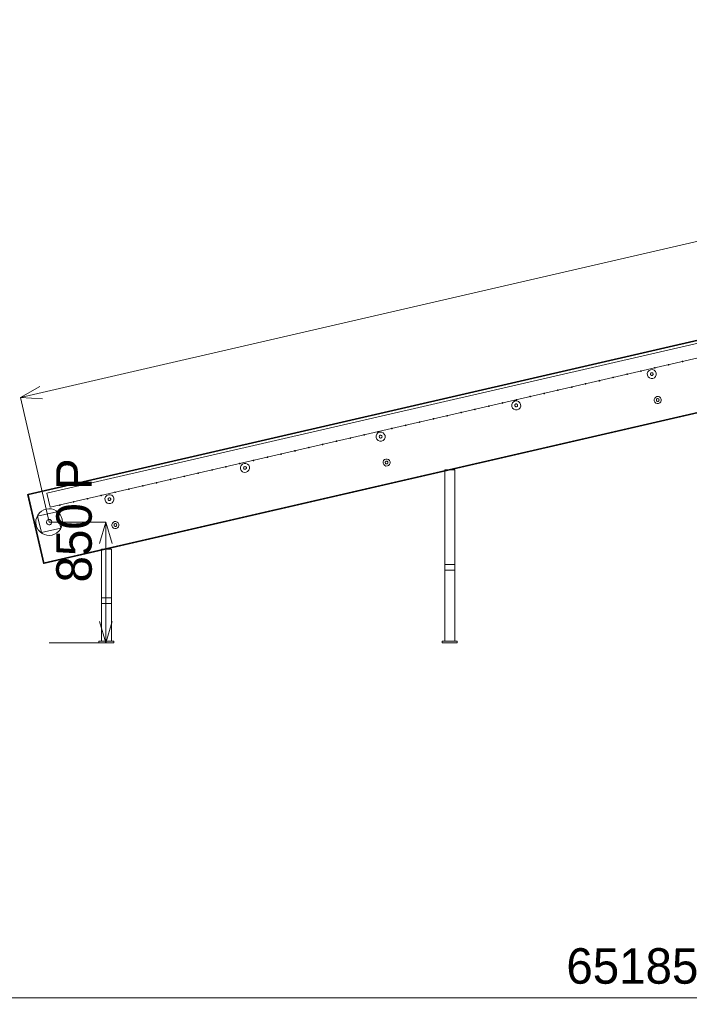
# Model space of a CAD drawing. Header units: millimetres. Extents: x -4738 to 65662, y -68080 to 6847.
# Tile 985 of 1056: x 28855 to 33571, y -2545 to 4387. Entities that reach past the tile are written whole.
import ezdxf

# ---------------------------------------------------------------- set-up
doc = ezdxf.new("R2010")
doc.units = ezdxf.units.MM
doc.layers.add('COTAS_P', color=1, linetype='Continuous', lineweight=0)
doc.layers.add('lateral_C03', color=7, linetype='Continuous', lineweight=0)
doc.dimstyles.new('R19_100', dxfattribs={"dimtxt": 250, "dimasz": 150, "dimexe": 150, "dimexo": 80, "dimgap": 100, "dimtad": 1, "dimtih": 1, "dimtoh": 1, "dimdsep": 46, "dimcen": 0.09, "dimadec": 0, "dimazin": 0, "dimtfac": 1, "dimtdec": 4, "dimtofl": 0, "dimtmove": 0, "dimatfit": 3, "dimfxl": 1, "dimtolj": 1, "dimtzin": 0, "dimarcsym": 0})

# ---------------------------------------------------------------- blocks, each defined once
blk = doc.blocks.new('DIM_R30_10')
at = {"layer": 'COTAS_P'}
for p, q in [((28860.4, 1727), (40359, 4377)), ((40359, 4377), (40202.7, 4387.2)), ((40359, 4377), (40223, 4299.5)), ((40561.1, 3500), (40359, 4377)), ((28860.4, 1727), (28996.5, 1804.5)), ((29062.5, 850), (28860.4, 1727)), ((28860.4, 1727), (29016.7, 1716.8))]:
    blk.add_line(p, q, dxfattribs=at)
blk.add_text('11800 P', height=250, rotation=12.97796, dxfattribs=at).set_placement((34587.3, 3149.5))
blk = doc.blocks.new('DIM_R30_11')
at = {"layer": 'COTAS_P'}
for p, q in [((29062.5, 850), (29462.5, 850)), ((29462.5, 850), (29417.5, 700)), ((29462.5, 0), (29462.5, 850)), ((29462.5, 850), (29507.5, 700)), ((29462.5, 0), (29417.5, 150)), ((29462.5, 0), (29507.5, 150)), ((29062.5, 0), (29462.5, 0))]:
    blk.add_line(p, q, dxfattribs=at)
blk.add_text('850 P', height=250, rotation=90, dxfattribs=at).set_placement((29362.5, 425))
blk = doc.blocks.new('DIM_R30_32')
at = {"layer": 'COTAS_P'}
for p, q in [((112.7, 0), (112.7, -2500)), ((65298.1, 0), (65298.1, -2500)), ((112.7, -2500), (262.7, -2455)), ((65298.1, -2500), (65148.1, -2455)), ((112.7, -2500), (65298.1, -2500)), ((112.7, -2500), (262.7, -2545)), ((65298.1, -2500), (65148.1, -2545))]:
    blk.add_line(p, q, dxfattribs=at)
blk.add_text('65185.39 P', height=250, dxfattribs=at).set_placement((32705.4, -2400))

msp = doc.modelspace()

# ---------------------------------------------------------------- linework, layer by layer
at = {"layer": 'lateral_C03'}
for p, q in [((28914.796, 1045.821), (40608.274, 3740.736)), ((28915.695, 1041.923), (40609.173, 3736.838)), ((29046.416, 1053.578), (40393.962, 3668.768)), ((29069.323, 954.183), (40416.869, 3569.374)), ((29026.186, 562.49), (40719.664, 3257.405)), ((29027.084, 558.592), (40720.563, 3253.508)), ((33423.024, 1959.364), (33422.708, 1957.477)), ((33422.708, 1957.477), (33423.818, 1955.919)), ((33424.582, 1960.475), (33423.024, 1959.364)), ((33423.818, 1955.919), (33425.705, 1955.603)), ((33426.469, 1960.158), (33424.582, 1960.475)), ((33425.705, 1955.603), (33427.263, 1956.713)), ((33427.58, 1958.6), (33426.469, 1960.158)), ((33427.263, 1956.713), (33427.58, 1958.6)), ((33520.47, 1981.822), (33520.153, 1979.935)), ((33520.153, 1979.935), (33521.264, 1978.377)), ((33522.028, 1982.933), (33520.47, 1981.822)), ((33521.264, 1978.377), (33523.151, 1978.06)), ((33523.915, 1982.616), (33522.028, 1982.933)), ((33523.151, 1978.06), (33524.709, 1979.171)), ((33525.025, 1981.058), (33523.915, 1982.616)), ((33524.709, 1979.171), (33525.025, 1981.058)), ((33130.687, 1891.992), (33130.371, 1890.105)), ((33130.371, 1890.105), (33131.481, 1888.546)), ((33132.245, 1893.102), (33130.687, 1891.992)), ((33131.481, 1888.546), (33133.368, 1888.23)), ((33134.132, 1892.786), (33132.245, 1893.102)), ((33133.368, 1888.23), (33134.926, 1889.34)), ((33135.243, 1891.227), (33134.132, 1892.786)), ((33134.926, 1889.34), (33135.243, 1891.227)), ((33228.133, 1914.449), (33227.816, 1912.562)), ((33227.816, 1912.562), (33228.927, 1911.004)), ((33229.691, 1915.56), (33228.133, 1914.449)), ((33228.927, 1911.004), (33230.814, 1910.687)), ((33231.578, 1915.243), (33229.691, 1915.56)), ((33230.814, 1910.687), (33232.372, 1911.798)), ((33232.689, 1913.685), (33231.578, 1915.243)), ((33232.372, 1911.798), (33232.689, 1913.685)), ((33279.867, 1908.782), (33275.439, 1897.108)), ((33275.439, 1897.108), (33275.816, 1884.628)), ((33275.816, 1884.628), (33280.939, 1873.242)), ((33288.426, 1917.873), (33279.867, 1908.782)), ((33280.939, 1873.242), (33290.03, 1864.684)), ((33299.812, 1922.997), (33288.426, 1917.873)), ((33298.52, 1897.117), (33297.136, 1893.469)), ((33297.136, 1893.469), (33297.254, 1889.569)), ((33297.254, 1889.569), (33298.855, 1886.011)), ((33301.194, 1899.958), (33298.52, 1897.117)), ((33298.855, 1886.011), (33301.696, 1883.336)), ((33312.292, 1923.374), (33299.812, 1922.997)), ((33304.752, 1901.559), (33301.194, 1899.958)), ((33301.696, 1883.336), (33305.344, 1881.952)), ((33308.653, 1901.677), (33304.752, 1901.559)), ((33305.344, 1881.952), (33309.244, 1882.07)), ((33312.301, 1900.293), (33308.653, 1901.677)), ((33309.244, 1882.07), (33312.802, 1883.671)), ((33323.966, 1918.946), (33312.292, 1923.374)), ((33315.142, 1897.619), (33312.301, 1900.293)), ((33312.802, 1883.671), (33315.477, 1886.512)), ((33316.743, 1894.06), (33315.142, 1897.619)), ((33315.477, 1886.512), (33316.86, 1890.16)), ((33316.86, 1890.16), (33316.743, 1894.06)), ((33333.057, 1910.387), (33323.966, 1918.946)), ((33325.578, 1936.907), (33325.262, 1935.02)), ((33325.262, 1935.02), (33326.372, 1933.462)), ((33325.571, 1865.756), (33334.129, 1874.847)), ((33327.137, 1938.017), (33325.578, 1936.907)), ((33326.372, 1933.462), (33328.259, 1933.145)), ((33329.024, 1937.701), (33327.137, 1938.017)), ((33328.259, 1933.145), (33329.818, 1934.256)), ((33330.134, 1936.143), (33329.024, 1937.701)), ((33329.818, 1934.256), (33330.134, 1936.143)), ((33338.181, 1899.001), (33333.057, 1910.387)), ((33334.129, 1874.847), (33338.557, 1886.521)), ((33338.557, 1886.521), (33338.181, 1899.001)), ((32742.463, 1803.272), (32740.905, 1802.161)), ((32744.35, 1802.955), (32742.463, 1803.272)), ((32745.46, 1801.397), (32744.35, 1802.955)), ((32838.35, 1824.619), (32838.034, 1822.732)), ((32838.034, 1822.732), (32839.144, 1821.173)), ((32839.908, 1825.729), (32838.35, 1824.619)), ((32839.144, 1821.173), (32841.031, 1820.857)), ((32841.795, 1825.413), (32839.908, 1825.729)), ((32841.031, 1820.857), (32842.589, 1821.967)), ((32842.906, 1823.855), (32841.795, 1825.413)), ((32842.589, 1821.967), (32842.906, 1823.855)), ((32935.796, 1847.076), (32935.479, 1845.189)), ((32935.479, 1845.189), (32936.59, 1843.631)), ((32937.354, 1848.187), (32935.796, 1847.076)), ((32936.59, 1843.631), (32938.477, 1843.315)), ((32939.241, 1847.87), (32937.354, 1848.187)), ((32938.477, 1843.315), (32940.035, 1844.425)), ((32940.352, 1846.312), (32939.241, 1847.87)), ((32940.035, 1844.425), (32940.352, 1846.312)), ((33033.241, 1869.534), (33032.925, 1867.647)), ((33032.925, 1867.647), (33034.035, 1866.089)), ((33034.8, 1870.645), (33033.241, 1869.534)), ((33034.035, 1866.089), (33035.923, 1865.772)), ((33036.687, 1870.328), (33034.8, 1870.645)), ((33035.923, 1865.772), (33037.481, 1866.883)), ((33037.797, 1868.77), (33036.687, 1870.328)), ((33037.481, 1866.883), (33037.797, 1868.77)), ((33290.03, 1864.684), (33301.705, 1860.256)), ((33301.705, 1860.256), (33314.185, 1860.632)), ((33314.185, 1860.632), (33325.571, 1865.756)), ((32448.568, 1734.788), (32448.251, 1732.901)), ((32450.126, 1735.899), (32448.568, 1734.788)), ((32452.013, 1735.582), (32450.126, 1735.899)), ((32453.123, 1734.024), (32452.013, 1735.582)), ((32452.807, 1732.137), (32453.123, 1734.024)), ((32546.013, 1757.246), (32545.697, 1755.359)), ((32545.697, 1755.359), (32546.807, 1753.801)), ((32547.571, 1758.356), (32546.013, 1757.246)), ((32546.807, 1753.801), (32548.694, 1753.484)), ((32549.458, 1758.04), (32547.571, 1758.356)), ((32548.694, 1753.484), (32550.252, 1754.595)), ((32550.569, 1756.482), (32549.458, 1758.04)), ((32550.252, 1754.595), (32550.569, 1756.482)), ((32643.459, 1779.703), (32643.142, 1777.816)), ((32643.142, 1777.816), (32644.253, 1776.258)), ((32645.017, 1780.814), (32643.459, 1779.703)), ((32644.253, 1776.258), (32646.14, 1775.942)), ((32646.904, 1780.497), (32645.017, 1780.814)), ((32646.14, 1775.942), (32647.698, 1777.052)), ((32648.015, 1778.939), (32646.904, 1780.497)), ((32647.698, 1777.052), (32648.015, 1778.939)), ((32740.905, 1802.161), (32740.588, 1800.274)), ((32740.588, 1800.274), (32741.699, 1798.716)), ((32741.699, 1798.716), (32743.586, 1798.399)), ((32743.586, 1798.399), (32745.144, 1799.51)), ((32745.144, 1799.51), (32745.46, 1801.397)), ((33343.38, 1733.953), (33334.484, 1729.95)), ((33353.13, 1734.247), (33343.38, 1733.953)), ((33362.25, 1730.787), (33353.13, 1734.247)), ((32156.231, 1667.415), (32155.914, 1665.528)), ((32155.914, 1665.528), (32157.025, 1663.97)), ((32157.789, 1668.526), (32156.231, 1667.415)), ((32157.025, 1663.97), (32158.912, 1663.654)), ((32159.676, 1668.209), (32157.789, 1668.526)), ((32158.912, 1663.654), (32160.47, 1664.764)), ((32160.786, 1666.651), (32159.676, 1668.209)), ((32160.47, 1664.764), (32160.786, 1666.651)), ((32253.676, 1689.873), (32253.36, 1687.986)), ((32253.36, 1687.986), (32254.47, 1686.428)), ((32255.234, 1690.983), (32253.676, 1689.873)), ((32254.47, 1686.428), (32256.357, 1686.111)), ((32257.121, 1690.667), (32255.234, 1690.983)), ((32256.357, 1686.111), (32257.915, 1687.222)), ((32258.232, 1689.109), (32257.121, 1690.667)), ((32257.915, 1687.222), (32258.232, 1689.109)), ((32324.9, 1688.698), (32320.472, 1677.024)), ((32320.472, 1677.024), (32320.848, 1664.543)), ((32320.848, 1664.543), (32325.972, 1653.157)), ((32333.458, 1697.789), (32324.9, 1688.698)), ((32344.844, 1702.912), (32333.458, 1697.789)), ((32343.552, 1677.032), (32342.169, 1673.384)), ((32342.169, 1673.384), (32342.286, 1669.484)), ((32342.286, 1669.484), (32343.887, 1665.926)), ((32346.227, 1679.873), (32343.552, 1677.032)), ((32343.887, 1665.926), (32346.728, 1663.251)), ((32357.325, 1703.289), (32344.844, 1702.912)), ((32349.785, 1681.474), (32346.227, 1679.873)), ((32353.685, 1681.592), (32349.785, 1681.474)), ((32351.122, 1712.331), (32350.805, 1710.444)), ((32350.805, 1710.444), (32351.916, 1708.885)), ((32352.68, 1713.441), (32351.122, 1712.331)), ((32351.916, 1708.885), (32353.803, 1708.569)), ((32354.567, 1713.125), (32352.68, 1713.441)), ((32357.333, 1680.208), (32353.685, 1681.592)), ((32353.803, 1708.569), (32355.361, 1709.679)), ((32355.678, 1711.566), (32354.567, 1713.125)), ((32355.361, 1709.679), (32355.678, 1711.566)), ((32368.999, 1698.861), (32357.325, 1703.289)), ((32360.174, 1677.534), (32357.333, 1680.208)), ((32357.835, 1663.586), (32360.509, 1666.427)), ((32361.775, 1673.976), (32360.174, 1677.534)), ((32360.509, 1666.427), (32361.893, 1670.076)), ((32361.893, 1670.076), (32361.775, 1673.976)), ((32378.09, 1690.302), (32368.999, 1698.861)), ((32383.213, 1678.916), (32378.09, 1690.302)), ((32379.162, 1654.762), (32383.59, 1666.436)), ((32383.59, 1666.436), (32383.213, 1678.916)), ((32448.251, 1732.901), (32449.362, 1731.343)), ((32449.362, 1731.343), (32451.249, 1731.026)), ((32451.249, 1731.026), (32452.807, 1732.137)), ((33327.798, 1722.847), (33324.338, 1713.727)), ((33324.338, 1713.727), (33324.633, 1703.977)), ((33324.633, 1703.977), (33328.636, 1695.081)), ((33334.484, 1729.95), (33327.798, 1722.847)), ((33328.636, 1695.081), (33335.738, 1688.395)), ((33335.738, 1688.395), (33344.858, 1684.936)), ((33340.516, 1714.894), (33339.132, 1711.246)), ((33339.132, 1711.246), (33339.249, 1707.345)), ((33339.249, 1707.345), (33340.851, 1703.787)), ((33343.19, 1717.735), (33340.516, 1714.894)), ((33340.851, 1703.787), (33343.692, 1701.113)), ((33346.748, 1719.336), (33343.19, 1717.735)), ((33343.692, 1701.113), (33347.34, 1699.729)), ((33344.858, 1684.936), (33354.608, 1685.23)), ((33350.648, 1719.453), (33346.748, 1719.336)), ((33347.34, 1699.729), (33351.24, 1699.847)), ((33354.296, 1718.07), (33350.648, 1719.453)), ((33351.24, 1699.847), (33354.798, 1701.448)), ((33357.137, 1715.395), (33354.296, 1718.07)), ((33354.608, 1685.23), (33363.504, 1689.233)), ((33354.798, 1701.448), (33357.472, 1704.289)), ((33358.739, 1711.837), (33357.137, 1715.395)), ((33357.472, 1704.289), (33358.856, 1707.937)), ((33358.856, 1707.937), (33358.739, 1711.837)), ((33369.352, 1724.101), (33362.25, 1730.787)), ((33363.504, 1689.233), (33370.19, 1696.335)), ((33373.355, 1715.206), (33369.352, 1724.101)), ((33370.19, 1696.335), (33373.65, 1705.456)), ((33373.65, 1705.456), (33373.355, 1715.206)), ((31863.894, 1600.042), (31863.577, 1598.155)), ((31863.577, 1598.155), (31864.688, 1596.597)), ((31865.452, 1601.153), (31863.894, 1600.042)), ((31864.688, 1596.597), (31866.575, 1596.281)), ((31867.339, 1600.836), (31865.452, 1601.153)), ((31866.575, 1596.281), (31868.133, 1597.391)), ((31868.449, 1599.278), (31867.339, 1600.836)), ((31868.133, 1597.391), (31868.449, 1599.278)), ((31961.339, 1622.5), (31961.023, 1620.613)), ((31961.023, 1620.613), (31962.133, 1619.055)), ((31962.897, 1623.611), (31961.339, 1622.5)), ((31962.133, 1619.055), (31964.02, 1618.738)), ((31964.785, 1623.294), (31962.897, 1623.611)), ((31964.02, 1618.738), (31965.579, 1619.849)), ((31965.895, 1621.736), (31964.785, 1623.294)), ((31965.579, 1619.849), (31965.895, 1621.736)), ((32058.785, 1644.958), (32058.468, 1643.071)), ((32058.468, 1643.071), (32059.579, 1641.512)), ((32060.343, 1646.068), (32058.785, 1644.958)), ((32059.579, 1641.512), (32061.466, 1641.196)), ((32062.23, 1645.752), (32060.343, 1646.068)), ((32061.466, 1641.196), (32063.024, 1642.306)), ((32063.341, 1644.194), (32062.23, 1645.752)), ((32063.024, 1642.306), (32063.341, 1644.194)), ((32325.972, 1653.157), (32335.063, 1644.599)), ((32335.063, 1644.599), (32346.737, 1640.171)), ((32346.728, 1663.251), (32350.377, 1661.868)), ((32346.737, 1640.171), (32359.217, 1640.547)), ((32350.377, 1661.868), (32354.277, 1661.985)), ((32354.277, 1661.985), (32357.835, 1663.586)), ((32359.217, 1640.547), (32370.603, 1645.671)), ((32370.603, 1645.671), (32379.162, 1654.762)), ((31571.557, 1532.67), (31571.24, 1530.783)), ((31571.24, 1530.783), (31572.351, 1529.224)), ((31573.115, 1533.78), (31571.557, 1532.67)), ((31572.351, 1529.224), (31574.238, 1528.908)), ((31575.002, 1533.464), (31573.115, 1533.78)), ((31574.238, 1528.908), (31575.796, 1530.018)), ((31576.112, 1531.905), (31575.002, 1533.464)), ((31575.796, 1530.018), (31576.112, 1531.905)), ((31669.002, 1555.127), (31668.686, 1553.24)), ((31668.686, 1553.24), (31669.796, 1551.682)), ((31670.561, 1556.238), (31669.002, 1555.127)), ((31669.796, 1551.682), (31671.683, 1551.365)), ((31672.448, 1555.921), (31670.561, 1556.238)), ((31671.683, 1551.365), (31673.242, 1552.476)), ((31673.558, 1554.363), (31672.448, 1555.921)), ((31673.242, 1552.476), (31673.558, 1554.363)), ((31766.448, 1577.585), (31766.131, 1575.698)), ((31766.131, 1575.698), (31767.242, 1574.14)), ((31768.006, 1578.695), (31766.448, 1577.585)), ((31767.242, 1574.14), (31769.129, 1573.823)), ((31769.893, 1578.379), (31768.006, 1578.695)), ((31769.129, 1573.823), (31770.687, 1574.934)), ((31771.004, 1576.821), (31769.893, 1578.379)), ((31770.687, 1574.934), (31771.004, 1576.821)), ((31279.22, 1465.297), (31278.903, 1463.41)), ((31278.903, 1463.41), (31280.014, 1461.851)), ((31280.778, 1466.407), (31279.22, 1465.297)), ((31280.014, 1461.851), (31281.901, 1461.535)), ((31282.665, 1466.091), (31280.778, 1466.407)), ((31281.901, 1461.535), (31283.459, 1462.645)), ((31283.776, 1464.533), (31282.665, 1466.091)), ((31283.459, 1462.645), (31283.776, 1464.533)), ((31369.932, 1468.613), (31365.504, 1456.939)), ((31365.504, 1456.939), (31365.881, 1444.459)), ((31378.491, 1477.704), (31369.932, 1468.613)), ((31376.665, 1487.754), (31376.349, 1485.867)), ((31376.349, 1485.867), (31377.459, 1484.309)), ((31378.224, 1488.865), (31376.665, 1487.754)), ((31377.459, 1484.309), (31379.346, 1483.993)), ((31380.111, 1488.548), (31378.224, 1488.865)), ((31389.877, 1482.828), (31378.491, 1477.704)), ((31379.346, 1483.993), (31380.905, 1485.103)), ((31381.221, 1486.99), (31380.111, 1488.548)), ((31380.905, 1485.103), (31381.221, 1486.99)), ((31388.585, 1456.948), (31387.201, 1453.299)), ((31391.26, 1459.789), (31388.585, 1456.948)), ((31402.357, 1483.204), (31389.877, 1482.828)), ((31394.818, 1461.39), (31391.26, 1459.789)), ((31398.718, 1461.507), (31394.818, 1461.39)), ((31402.366, 1460.124), (31398.718, 1461.507)), ((31414.031, 1478.776), (31402.357, 1483.204)), ((31405.207, 1457.449), (31402.366, 1460.124)), ((31406.808, 1453.891), (31405.207, 1457.449)), ((31423.122, 1470.218), (31414.031, 1478.776)), ((31428.246, 1458.832), (31423.122, 1470.218)), ((31428.623, 1446.351), (31428.246, 1458.832)), ((31474.111, 1510.212), (31473.795, 1508.325)), ((31473.795, 1508.325), (31474.905, 1506.767)), ((31475.669, 1511.322), (31474.111, 1510.212)), ((31474.905, 1506.767), (31476.792, 1506.45)), ((31477.556, 1511.006), (31475.669, 1511.322)), ((31476.792, 1506.45), (31478.35, 1507.561)), ((31478.667, 1509.448), (31477.556, 1511.006)), ((31478.35, 1507.561), (31478.667, 1509.448)), ((30986.883, 1397.924), (30986.566, 1396.037)), ((30986.566, 1396.037), (30987.677, 1394.479)), ((30988.441, 1399.034), (30986.883, 1397.924)), ((30987.677, 1394.479), (30989.564, 1394.162)), ((30990.328, 1398.718), (30988.441, 1399.034)), ((30989.564, 1394.162), (30991.122, 1395.273)), ((30991.439, 1397.16), (30990.328, 1398.718)), ((30991.122, 1395.273), (30991.439, 1397.16)), ((31084.328, 1420.381), (31084.012, 1418.494)), ((31084.012, 1418.494), (31085.122, 1416.936)), ((31085.887, 1421.492), (31084.328, 1420.381)), ((31085.122, 1416.936), (31087.01, 1416.62)), ((31087.774, 1421.175), (31085.887, 1421.492)), ((31087.01, 1416.62), (31088.568, 1417.73)), ((31088.884, 1419.617), (31087.774, 1421.175)), ((31088.568, 1417.73), (31088.884, 1419.617)), ((31181.774, 1442.839), (31181.458, 1440.952)), ((31181.458, 1440.952), (31182.568, 1439.394)), ((31183.332, 1443.95), (31181.774, 1442.839)), ((31182.568, 1439.394), (31184.455, 1439.077)), ((31185.219, 1443.633), (31183.332, 1443.95)), ((31184.455, 1439.077), (31186.013, 1440.188)), ((31186.33, 1442.075), (31185.219, 1443.633)), ((31186.013, 1440.188), (31186.33, 1442.075)), ((31365.881, 1444.459), (31371.005, 1433.073)), ((31371.005, 1433.073), (31380.096, 1424.514)), ((31380.096, 1424.514), (31391.77, 1420.086)), ((31387.201, 1453.299), (31387.319, 1449.399)), ((31387.319, 1449.399), (31388.92, 1445.841)), ((31388.92, 1445.841), (31391.761, 1443.167)), ((31391.761, 1443.167), (31395.409, 1441.783)), ((31391.77, 1420.086), (31404.25, 1420.463)), ((31395.409, 1441.783), (31399.309, 1441.901)), ((31399.309, 1441.901), (31402.867, 1443.502)), ((31402.867, 1443.502), (31405.542, 1446.343)), ((31404.25, 1420.463), (31415.636, 1425.586)), ((31405.542, 1446.343), (31406.926, 1449.991)), ((31406.926, 1449.991), (31406.808, 1453.891)), ((31415.636, 1425.586), (31424.194, 1434.677)), ((31424.194, 1434.677), (31428.623, 1446.351)), ((30694.546, 1330.551), (30694.229, 1328.664)), ((30694.229, 1328.664), (30695.34, 1327.106)), ((30696.104, 1331.661), (30694.546, 1330.551)), ((30695.34, 1327.106), (30697.227, 1326.789)), ((30697.991, 1331.345), (30696.104, 1331.661)), ((30697.227, 1326.789), (30698.785, 1327.9)), ((30699.102, 1329.787), (30697.991, 1331.345)), ((30698.785, 1327.9), (30699.102, 1329.787)), ((30791.991, 1353.009), (30791.675, 1351.121)), ((30791.675, 1351.121), (30792.785, 1349.563)), ((30793.55, 1354.119), (30791.991, 1353.009)), ((30792.785, 1349.563), (30794.673, 1349.247)), ((30795.437, 1353.803), (30793.55, 1354.119)), ((30794.673, 1349.247), (30796.231, 1350.357)), ((30796.547, 1352.244), (30795.437, 1353.803)), ((30796.231, 1350.357), (30796.547, 1352.244)), ((30889.437, 1375.466), (30889.121, 1373.579)), ((30889.121, 1373.579), (30890.231, 1372.021)), ((30890.995, 1376.577), (30889.437, 1375.466)), ((30890.231, 1372.021), (30892.118, 1371.704)), ((30892.882, 1376.26), (30890.995, 1376.577)), ((30892.118, 1371.704), (30893.676, 1372.815)), ((30893.993, 1374.702), (30892.882, 1376.26)), ((30893.676, 1372.815), (30893.993, 1374.702)), ((30402.209, 1263.178), (30401.892, 1261.291)), ((30401.892, 1261.291), (30403.003, 1259.733)), ((30403.767, 1264.289), (30402.209, 1263.178)), ((30403.003, 1259.733), (30404.89, 1259.416)), ((30405.654, 1263.972), (30403.767, 1264.289)), ((30404.89, 1259.416), (30406.448, 1260.527)), ((30406.765, 1262.414), (30405.654, 1263.972)), ((30406.448, 1260.527), (30406.765, 1262.414)), ((30414.965, 1248.528), (30410.537, 1236.854)), ((30423.524, 1257.619), (30414.965, 1248.528)), ((30434.91, 1262.743), (30423.524, 1257.619)), ((30447.39, 1263.119), (30434.91, 1262.743)), ((30459.064, 1258.691), (30447.39, 1263.119)), ((30468.155, 1250.133), (30459.064, 1258.691)), ((30473.279, 1238.747), (30468.155, 1250.133)), ((30499.655, 1285.636), (30499.338, 1283.749)), ((30499.338, 1283.749), (30500.449, 1282.19)), ((30501.213, 1286.746), (30499.655, 1285.636)), ((30500.449, 1282.19), (30502.336, 1281.874)), ((30503.1, 1286.43), (30501.213, 1286.746)), ((30502.336, 1281.874), (30503.894, 1282.984)), ((30504.21, 1284.871), (30503.1, 1286.43)), ((30503.894, 1282.984), (30504.21, 1284.871)), ((30597.1, 1308.093), (30596.784, 1306.206)), ((30596.784, 1306.206), (30597.894, 1304.648)), ((30598.658, 1309.204), (30597.1, 1308.093)), ((30597.894, 1304.648), (30599.781, 1304.332)), ((30600.545, 1308.887), (30598.658, 1309.204)), ((30599.781, 1304.332), (30601.339, 1305.442)), ((30601.656, 1307.329), (30600.545, 1308.887)), ((30601.339, 1305.442), (30601.656, 1307.329)), ((31417.863, 1282.678), (31414.404, 1273.557)), ((31414.404, 1273.557), (31414.698, 1263.807)), ((31414.698, 1263.807), (31418.701, 1254.912)), ((31424.549, 1289.78), (31417.863, 1282.678)), ((31418.701, 1254.912), (31425.803, 1248.226)), ((31433.445, 1293.783), (31424.549, 1289.78)), ((31425.803, 1248.226), (31434.924, 1244.766)), ((31430.581, 1274.724), (31429.197, 1271.076)), ((31429.197, 1271.076), (31429.315, 1267.176)), ((31429.315, 1267.176), (31430.916, 1263.618)), ((31433.255, 1277.565), (31430.581, 1274.724)), ((31430.916, 1263.618), (31433.757, 1260.943)), ((31436.813, 1279.166), (31433.255, 1277.565)), ((31443.195, 1294.077), (31433.445, 1293.783)), ((31433.757, 1260.943), (31437.405, 1259.56)), ((31440.714, 1279.284), (31436.813, 1279.166)), ((31437.405, 1259.56), (31441.305, 1259.677)), ((31444.362, 1277.9), (31440.714, 1279.284)), ((31441.305, 1259.677), (31444.863, 1261.278)), ((31452.315, 1290.618), (31443.195, 1294.077)), ((31447.203, 1275.226), (31444.362, 1277.9)), ((31444.674, 1245.06), (31453.569, 1249.063)), ((31444.863, 1261.278), (31447.538, 1264.119)), ((31448.804, 1271.668), (31447.203, 1275.226)), ((31447.538, 1264.119), (31448.921, 1267.767)), ((31448.921, 1267.767), (31448.804, 1271.668)), ((31459.418, 1283.931), (31452.315, 1290.618)), ((31453.569, 1249.063), (31460.255, 1256.166)), ((31463.421, 1275.036), (31459.418, 1283.931)), ((31460.255, 1256.166), (31463.715, 1265.286)), ((31463.715, 1265.286), (31463.421, 1275.036)), ((30109.872, 1195.805), (30109.555, 1193.918)), ((30109.555, 1193.918), (30110.666, 1192.36)), ((30111.43, 1196.916), (30109.872, 1195.805)), ((30110.666, 1192.36), (30112.553, 1192.043)), ((30113.317, 1196.599), (30111.43, 1196.916)), ((30112.553, 1192.043), (30114.111, 1193.154)), ((30114.428, 1195.041), (30113.317, 1196.599)), ((30114.111, 1193.154), (30114.428, 1195.041)), ((30207.318, 1218.263), (30207.001, 1216.376)), ((30207.001, 1216.376), (30208.112, 1214.818)), ((30208.876, 1219.373), (30207.318, 1218.263)), ((30208.112, 1214.818), (30209.999, 1214.501)), ((30210.763, 1219.057), (30208.876, 1219.373)), ((30209.999, 1214.501), (30211.557, 1215.612)), ((30211.873, 1217.499), (30210.763, 1219.057)), ((30211.557, 1215.612), (30211.873, 1217.499)), ((30304.763, 1240.72), (30304.447, 1238.833)), ((30304.447, 1238.833), (30305.557, 1237.275)), ((30306.321, 1241.831), (30304.763, 1240.72)), ((30305.557, 1237.275), (30307.444, 1236.959)), ((30308.208, 1241.514), (30306.321, 1241.831)), ((30307.444, 1236.959), (30309.002, 1238.069)), ((30309.319, 1239.956), (30308.208, 1241.514)), ((30309.002, 1238.069), (30309.319, 1239.956)), ((30410.537, 1236.854), (30410.913, 1224.374)), ((30410.913, 1224.374), (30416.037, 1212.988)), ((30416.037, 1212.988), (30425.128, 1204.429)), ((30425.128, 1204.429), (30436.802, 1200.001)), ((30433.618, 1236.863), (30432.234, 1233.215)), ((30432.234, 1233.215), (30432.352, 1229.315)), ((30432.352, 1229.315), (30433.953, 1225.756)), ((30436.292, 1239.704), (30433.618, 1236.863)), ((30433.953, 1225.756), (30436.794, 1223.082)), ((30439.85, 1241.305), (30436.292, 1239.704)), ((30436.794, 1223.082), (30440.442, 1221.698)), ((30436.802, 1200.001), (30449.283, 1200.378)), ((30443.75, 1241.423), (30439.85, 1241.305)), ((30440.442, 1221.698), (30444.342, 1221.816)), ((30447.399, 1240.039), (30443.75, 1241.423)), ((30444.342, 1221.816), (30447.9, 1223.417)), ((30450.239, 1237.364), (30447.399, 1240.039)), ((30447.9, 1223.417), (30450.575, 1226.258)), ((30449.283, 1200.378), (30460.669, 1205.502)), ((30451.841, 1233.806), (30450.239, 1237.364)), ((30450.575, 1226.258), (30451.958, 1229.906)), ((30451.958, 1229.906), (30451.841, 1233.806)), ((30460.669, 1205.502), (30469.227, 1214.593)), ((30469.227, 1214.593), (30473.655, 1226.267)), ((30473.655, 1226.267), (30473.279, 1238.747)), ((31434.924, 1244.766), (31444.674, 1245.06)), ((31849.191, 1217.05), (31919.191, 1217.05)), ((31849.191, 1217.05), (31849.191, 12)), ((31919.191, 12), (31919.191, 1217.05)), ((29817.535, 1128.432), (29817.218, 1126.545)), ((29817.218, 1126.545), (29818.329, 1124.987)), ((29819.093, 1129.543), (29817.535, 1128.432)), ((29818.329, 1124.987), (29820.216, 1124.671)), ((29820.98, 1129.226), (29819.093, 1129.543)), ((29820.216, 1124.671), (29821.774, 1125.781)), ((29822.091, 1127.668), (29820.98, 1129.226)), ((29821.774, 1125.781), (29822.091, 1127.668)), ((29914.981, 1150.89), (29914.664, 1149.003)), ((29914.664, 1149.003), (29915.775, 1147.445)), ((29916.539, 1152), (29914.981, 1150.89)), ((29915.775, 1147.445), (29917.662, 1147.128)), ((29918.426, 1151.684), (29916.539, 1152)), ((29917.662, 1147.128), (29919.22, 1148.239)), ((29919.536, 1150.126), (29918.426, 1151.684)), ((29919.22, 1148.239), (29919.536, 1150.126)), ((30012.426, 1173.348), (30012.11, 1171.46)), ((30012.11, 1171.46), (30013.22, 1169.902)), ((30013.984, 1174.458), (30012.426, 1173.348)), ((30013.22, 1169.902), (30015.107, 1169.586)), ((30015.872, 1174.142), (30013.984, 1174.458)), ((30015.107, 1169.586), (30016.666, 1170.696)), ((30016.982, 1172.583), (30015.872, 1174.142)), ((30016.666, 1170.696), (30016.982, 1172.583)), ((28910.898, 1044.922), (28914.796, 1045.821)), ((28910.898, 1044.922), (29023.187, 557.694)), ((28914.796, 1045.821), (29027.084, 558.592)), ((28914.796, 1045.821), (28915.695, 1041.923)), ((29046.416, 1053.578), (29069.323, 954.183)), ((29479.942, 1042.658), (29468.556, 1037.534)), ((29492.422, 1043.035), (29479.942, 1042.658)), ((29504.097, 1038.607), (29492.422, 1043.035)), ((29525.198, 1061.059), (29524.881, 1059.172)), ((29524.881, 1059.172), (29525.992, 1057.614)), ((29526.756, 1062.17), (29525.198, 1061.059)), ((29525.992, 1057.614), (29527.879, 1057.298)), ((29528.643, 1061.853), (29526.756, 1062.17)), ((29527.879, 1057.298), (29529.437, 1058.408)), ((29529.754, 1060.295), (29528.643, 1061.853)), ((29529.437, 1058.408), (29529.754, 1060.295)), ((29622.644, 1083.517), (29622.327, 1081.63)), ((29622.327, 1081.63), (29623.438, 1080.072)), ((29624.202, 1084.628), (29622.644, 1083.517)), ((29623.438, 1080.072), (29625.325, 1079.755)), ((29626.089, 1084.311), (29624.202, 1084.628)), ((29625.325, 1079.755), (29626.883, 1080.866)), ((29627.199, 1082.753), (29626.089, 1084.311)), ((29626.883, 1080.866), (29627.199, 1082.753)), ((29720.089, 1105.975), (29719.773, 1104.088)), ((29719.773, 1104.088), (29720.883, 1102.529)), ((29721.647, 1107.085), (29720.089, 1105.975)), ((29720.883, 1102.529), (29722.77, 1102.213)), ((29723.535, 1106.769), (29721.647, 1107.085)), ((29722.77, 1102.213), (29724.329, 1103.323)), ((29724.645, 1105.21), (29723.535, 1106.769)), ((29724.329, 1103.323), (29724.645, 1105.21)), ((29135.415, 971.229), (29135.099, 969.342)), ((29136.974, 972.339), (29135.415, 971.229)), ((29138.861, 972.023), (29136.974, 972.339)), ((29139.971, 970.465), (29138.861, 972.023)), ((29232.861, 993.687), (29232.545, 991.799)), ((29232.545, 991.799), (29233.655, 990.241)), ((29234.419, 994.797), (29232.861, 993.687)), ((29233.655, 990.241), (29235.542, 989.925)), ((29236.306, 994.481), (29234.419, 994.797)), ((29235.542, 989.925), (29237.1, 991.035)), ((29237.417, 992.922), (29236.306, 994.481)), ((29237.1, 991.035), (29237.417, 992.922)), ((29330.307, 1016.144), (29329.99, 1014.257)), ((29329.99, 1014.257), (29331.101, 1012.699)), ((29331.865, 1017.255), (29330.307, 1016.144)), ((29331.101, 1012.699), (29332.988, 1012.382)), ((29333.752, 1016.938), (29331.865, 1017.255)), ((29332.988, 1012.382), (29334.546, 1013.493)), ((29334.862, 1015.38), (29333.752, 1016.938)), ((29334.546, 1013.493), (29334.862, 1015.38)), ((29427.752, 1038.602), (29427.436, 1036.715)), ((29427.436, 1036.715), (29428.546, 1035.157)), ((29429.311, 1039.712), (29427.752, 1038.602)), ((29428.546, 1035.157), (29430.433, 1034.84)), ((29431.198, 1039.396), (29429.311, 1039.712)), ((29430.433, 1034.84), (29431.992, 1035.951)), ((29432.308, 1037.838), (29431.198, 1039.396)), ((29431.992, 1035.951), (29432.308, 1037.838)), ((29459.998, 1028.443), (29455.57, 1016.769)), ((29455.57, 1016.769), (29455.946, 1004.289)), ((29455.946, 1004.289), (29461.07, 992.903)), ((29468.556, 1037.534), (29459.998, 1028.443)), ((29461.07, 992.903), (29470.161, 984.345)), ((29470.161, 984.345), (29481.835, 979.917)), ((29478.65, 1016.778), (29477.266, 1013.13)), ((29477.266, 1013.13), (29477.384, 1009.23)), ((29477.384, 1009.23), (29478.985, 1005.672)), ((29481.325, 1019.619), (29478.65, 1016.778)), ((29478.985, 1005.672), (29481.826, 1002.997)), ((29484.883, 1021.22), (29481.325, 1019.619)), ((29481.826, 1002.997), (29485.474, 1001.613)), ((29481.835, 979.917), (29494.315, 980.293)), ((29488.783, 1021.338), (29484.883, 1021.22)), ((29485.474, 1001.613), (29489.374, 1001.731)), ((29492.431, 1019.954), (29488.783, 1021.338)), ((29489.374, 1001.731), (29492.933, 1003.332)), ((29495.272, 1017.28), (29492.431, 1019.954)), ((29492.933, 1003.332), (29495.607, 1006.173)), ((29494.315, 980.293), (29505.701, 985.417)), ((29496.873, 1013.721), (29495.272, 1017.28)), ((29495.607, 1006.173), (29496.991, 1009.821)), ((29496.991, 1009.821), (29496.873, 1013.721)), ((29513.188, 1030.048), (29504.097, 1038.607)), ((29505.701, 985.417), (29514.26, 994.508)), ((29518.311, 1018.662), (29513.188, 1030.048)), ((29514.26, 994.508), (29518.688, 1006.182)), ((29518.688, 1006.182), (29518.311, 1018.662)), ((28981.085, 891.773), (29117.509, 923.213)), ((28994.105, 914.434), (28982.85, 899.843)), ((29007.99, 926.548), (28994.105, 914.434)), ((29023.972, 935.72), (29007.99, 926.548)), ((29041.437, 941.599), (29023.972, 935.72)), ((29059.713, 943.957), (29041.437, 941.599)), ((29078.097, 942.705), (29059.713, 943.957)), ((29095.884, 937.89), (29078.097, 942.705)), ((29112.39, 929.697), (29095.884, 937.89)), ((29126.981, 918.442), (29112.39, 929.697)), ((29144.009, 808.227), (29117.509, 923.213)), ((29139.095, 904.557), (29126.981, 918.442)), ((29135.099, 969.342), (29136.209, 967.784)), ((29136.209, 967.784), (29138.096, 967.467)), ((29138.096, 967.467), (29139.655, 968.578)), ((29148.267, 888.575), (29139.095, 904.557)), ((29139.655, 968.578), (29139.971, 970.465)), ((28969.842, 865.55), (28968.59, 847.166)), ((28968.59, 847.166), (28970.948, 828.89)), ((28974.657, 883.337), (28969.842, 865.55)), ((28982.85, 899.843), (28974.657, 883.337)), ((28981.085, 891.773), (29007.585, 776.787)), ((29045.06, 857.431), (29043.62, 851.663)), ((29043.62, 851.663), (29044.032, 845.733)), ((29044.032, 845.733), (29046.257, 840.221)), ((29048.212, 862.471), (29045.06, 857.431)), ((29046.257, 840.221), (29050.076, 835.665)), ((29052.768, 866.29), (29048.212, 862.471)), ((29050.076, 835.665), (29055.116, 832.513)), ((29058.28, 868.515), (29052.768, 866.29)), ((29055.116, 832.513), (29060.884, 831.073)), ((29064.21, 868.927), (29058.28, 868.515)), ((29069.978, 867.487), (29064.21, 868.927)), ((29066.814, 831.485), (29072.326, 833.71)), ((29075.018, 864.335), (29069.978, 867.487)), ((29072.326, 833.71), (29076.882, 837.529)), ((29078.837, 859.779), (29075.018, 864.335)), ((29076.882, 837.529), (29080.034, 842.569)), ((29081.062, 854.267), (29078.837, 859.779)), ((29080.034, 842.569), (29081.474, 848.337)), ((29081.474, 848.337), (29081.062, 854.267)), ((29154.146, 871.11), (29148.267, 888.575)), ((29150.437, 816.663), (29155.252, 834.45)), ((29156.504, 852.834), (29154.146, 871.11)), ((29155.252, 834.45), (29156.504, 852.834)), ((29507.928, 842.508), (29504.469, 833.388)), ((29504.469, 833.388), (29504.763, 823.638)), ((29514.615, 849.611), (29507.928, 842.508)), ((29523.51, 853.614), (29514.615, 849.611)), ((29520.646, 834.555), (29519.262, 830.907)), ((29523.321, 837.396), (29520.646, 834.555)), ((29526.879, 838.997), (29523.321, 837.396)), ((29533.26, 853.908), (29523.51, 853.614)), ((29530.779, 839.114), (29526.879, 838.997)), ((29534.427, 837.731), (29530.779, 839.114)), ((29542.381, 850.448), (29533.26, 853.908)), ((29537.268, 835.056), (29534.427, 837.731)), ((29538.869, 831.498), (29537.268, 835.056)), ((29549.483, 843.762), (29542.381, 850.448)), ((29553.486, 834.867), (29549.483, 843.762)), ((29553.78, 825.117), (29553.486, 834.867)), ((28970.948, 828.89), (28976.827, 811.425)), ((28976.827, 811.425), (28985.999, 795.443)), ((28985.999, 795.443), (28998.113, 781.558)), ((28998.113, 781.558), (29012.704, 770.303)), ((29007.585, 776.787), (29144.009, 808.227)), ((29012.704, 770.303), (29029.21, 762.11)), ((29060.884, 831.073), (29066.814, 831.485)), ((29083.657, 758.401), (29101.122, 764.28)), ((29101.122, 764.28), (29117.104, 773.452)), ((29117.104, 773.452), (29130.989, 785.566)), ((29130.989, 785.566), (29142.244, 800.157)), ((29142.244, 800.157), (29150.437, 816.663)), ((29504.763, 823.638), (29508.766, 814.743)), ((29508.766, 814.743), (29515.868, 808.056)), ((29515.868, 808.056), (29524.989, 804.597)), ((29519.262, 830.907), (29519.38, 827.006)), ((29519.38, 827.006), (29520.981, 823.448)), ((29520.981, 823.448), (29523.822, 820.774)), ((29523.822, 820.774), (29527.47, 819.39)), ((29524.989, 804.597), (29534.739, 804.891)), ((29527.47, 819.39), (29531.37, 819.508)), ((29531.37, 819.508), (29534.928, 821.109)), ((29534.739, 804.891), (29543.634, 808.894)), ((29534.928, 821.109), (29537.603, 823.95)), ((29537.603, 823.95), (29538.987, 827.598)), ((29538.987, 827.598), (29538.869, 831.498)), ((29543.634, 808.894), (29550.321, 815.996)), ((29550.321, 815.996), (29553.78, 825.117)), ((29029.21, 762.11), (29046.997, 757.295)), ((29046.997, 757.295), (29065.381, 756.043)), ((29065.381, 756.043), (29083.657, 758.401)), ((29026.186, 562.49), (29532.903, 679.27)), ((29027.084, 558.592), (29533.802, 675.372)), ((29430.59, 659.652), (29500.59, 659.652)), ((29430.59, 659.652), (29430.59, 12)), ((29500.59, 12), (29500.59, 659.652)), ((29533.802, 675.372), (29532.903, 679.27)), ((29023.187, 557.694), (29027.084, 558.592)), ((29026.186, 562.49), (29027.084, 558.592)), ((31849.191, 551.161), (31919.191, 551.161)), ((31849.191, 551.161), (31849.191, 511.161)), ((31849.191, 511.161), (31919.191, 511.161)), ((31919.191, 511.161), (31919.191, 551.161)), ((29430.59, 317.054), (29500.59, 317.054)), ((29430.59, 317.054), (29430.59, 277.054)), ((29500.59, 277.054), (29500.59, 317.054)), ((29430.59, 277.054), (29500.59, 277.054)), ((29413.09, 12), (29518.09, 12)), ((29413.09, 12), (29413.09, 0)), ((29413.09, 0), (29518.09, 0)), ((29430.59, 12), (29500.59, 12)), ((29518.09, 0), (29518.09, 12)), ((31831.691, 12), (31936.691, 12)), ((31831.691, 12), (31831.691, 0)), ((31831.691, 0), (31936.691, 0)), ((31849.191, 12), (31919.191, 12)), ((31936.691, 0), (31936.691, 12))]:
    msp.add_line(p, q, dxfattribs=at)

# ---------------------------------------------------------------- dimensions: what is measured, and where the dimension line sits
at = {"layer": 'COTAS_P'}
for p1, p2, distance, picture, middle in [((29062.547, 850), (40561.134, 3500), 900, 'DIM_R30_10', (34609.722, 3052.011)), ((29062.547, 0), (29062.547, 850), -400, 'DIM_R30_11', (29462.547, 425)), ((112.7, 0), (65298.0949, 0), -2500, 'DIM_R30_32', (32705.3975, -2500))]:
    dim = msp.add_aligned_dim(p1=p1, p2=p2, distance=distance, text='<> P', dimstyle='R19_100', dxfattribs=at)
    dim.commit()
    dim.dimension.update_dxf_attribs({"geometry": picture, "text_midpoint": middle})

doc.saveas('drawing.dxf')
